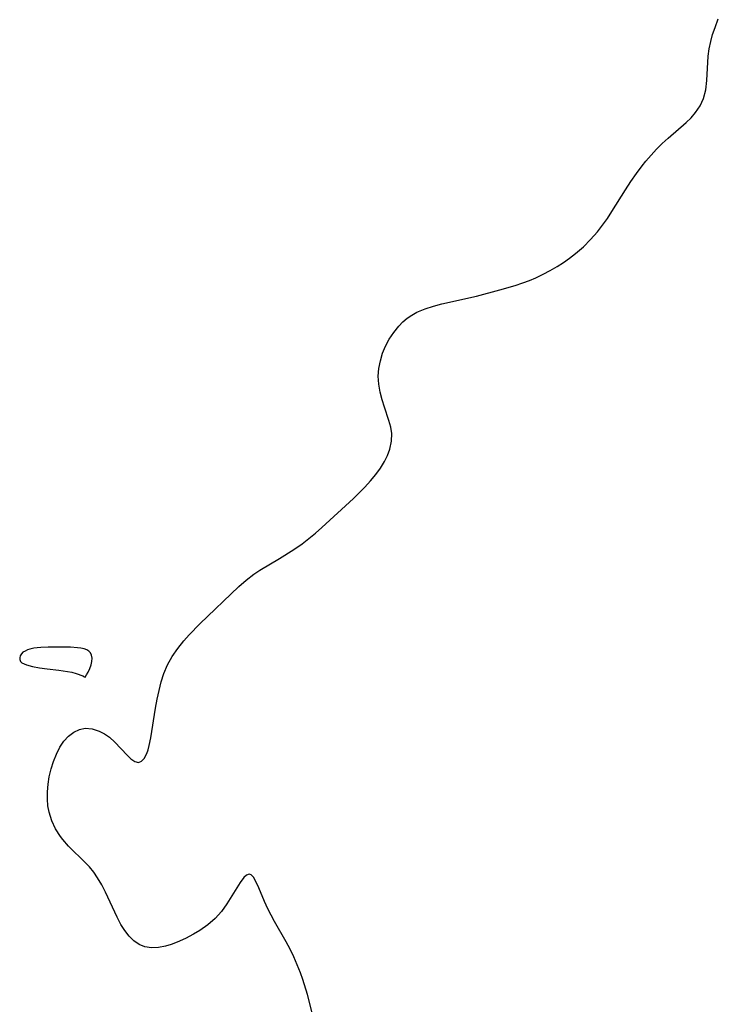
# Model space of a CAD drawing. Header units: metres. Extents: x 1073367 to 1082519, y 1569854 to 1574957.
# Tile 810 of 1056: x 1081357 to 1081484, y 1571839 to 1572019. Entities that reach past the tile are written whole.
import ezdxf

# ---------------------------------------------------------------- set-up
doc = ezdxf.new("R2010")
doc.units = ezdxf.units.M
doc.layers.add('CGG_CurvaNivelLidar_v1', color=253, linetype='Continuous', lineweight=30)

msp = doc.modelspace()

# ---------------------------------------------------------------- linework, layer by layer
at = {"layer": 'CGG_CurvaNivelLidar_v1'}
for p, q in [((1081483.3748, 1572017.2536, 76), (1081483.9778, 1572018.7861, 76)), ((1081482.9411, 1572015.959, 76), (1081483.3748, 1572017.2536, 76)), ((1081482.5834, 1572014.657, 76), (1081482.9411, 1572015.959, 76)), ((1081482.1436, 1572011.9895, 76), (1081482.3165, 1572013.3496, 76)), ((1081482.3165, 1572013.3496, 76), (1081482.5834, 1572014.657, 76)), ((1081481.8815, 1572007.5447, 76), (1081482.1436, 1572011.9895, 76)), ((1081481.6877, 1572005.8651, 76), (1081481.8815, 1572007.5447, 76)), ((1081480.6785, 1572002.9381, 76), (1081481.2905, 1572004.2744, 76)), ((1081481.2905, 1572004.2744, 76), (1081481.6877, 1572005.8651, 76)), ((1081479.8406, 1572001.7058, 76), (1081480.6785, 1572002.9381, 76)), ((1081478.0878, 1571999.889, 76), (1081479.0116, 1572000.7753, 76)), ((1081479.0116, 1572000.7753, 76), (1081479.8406, 1572001.7058, 76)), ((1081474.8131, 1571997.0393, 76), (1081478.0878, 1571999.889, 76)), ((1081472.7266, 1571995.0377, 76), (1081473.7579, 1571996.0612, 76)), ((1081473.7579, 1571996.0612, 76), (1081474.8131, 1571997.0393, 76)), ((1081470.7677, 1571992.8554, 76), (1081471.7271, 1571993.9694, 76)), ((1081471.7271, 1571993.9694, 76), (1081472.7266, 1571995.0377, 76)), ((1081469.0652, 1571990.6317, 76), (1081470.0954, 1571992.0121, 76)), ((1081470.0954, 1571992.0121, 76), (1081470.7677, 1571992.8554, 76)), ((1081468.0391, 1571989.1532, 76), (1081469.0652, 1571990.6317, 76)), ((1081467.0519, 1571987.6433, 76), (1081468.0391, 1571989.1532, 76)), ((1081464.5862, 1571983.6748, 76), (1081467.0519, 1571987.6433, 76)), ((1081463.7421, 1571982.4116, 76), (1081464.5862, 1571983.6748, 76)), ((1081461.9175, 1571979.9905, 76), (1081462.8534, 1571981.1814, 76)), ((1081462.8534, 1571981.1814, 76), (1081463.7421, 1571982.4116, 76)), ((1081460.6814, 1571978.5747, 76), (1081461.9175, 1571979.9905, 76)), ((1081459.3639, 1571977.243, 76), (1081460.6814, 1571978.5747, 76)), ((1081456.8372, 1571975.1599, 76), (1081457.9585, 1571976.0121, 76)), ((1081457.9585, 1571976.0121, 76), (1081459.3639, 1571977.243, 76)), ((1081454.5851, 1571973.6734, 76), (1081455.7273, 1571974.396, 76)), ((1081455.7273, 1571974.396, 76), (1081456.8372, 1571975.1599, 76)), ((1081450.6923, 1571971.627, 76), (1081452.0228, 1571972.2528, 76)), ((1081452.0228, 1571972.2528, 76), (1081453.32, 1571972.9377, 76)), ((1081453.32, 1571972.9377, 76), (1081454.5851, 1571973.6734, 76)), ((1081444.116, 1571969.3817, 76), (1081446.9333, 1571970.2246, 76)), ((1081446.9333, 1571970.2246, 76), (1081448.3192, 1571970.6935, 76)), ((1081448.3192, 1571970.6935, 76), (1081449.5165, 1571971.1395, 76)), ((1081449.5165, 1571971.1395, 76), (1081450.6923, 1571971.627, 76)), ((1081439.8613, 1571968.2791, 76), (1081444.116, 1571969.3817, 76)), ((1081432.0638, 1571966.4534, 76), (1081433.5588, 1571966.8327, 76)), ((1081433.5588, 1571966.8327, 76), (1081439.8613, 1571968.2791, 76)), ((1081427.2331, 1571964.2378, 76), (1081428.0915, 1571964.8227, 76)), ((1081428.0915, 1571964.8227, 76), (1081429.0143, 1571965.3275, 76)), ((1081429.0143, 1571965.3275, 76), (1081430.4945, 1571965.9531, 76)), ((1081430.4945, 1571965.9531, 76), (1081432.0638, 1571966.4534, 76)), ((1081425.693, 1571962.7905, 76), (1081426.4296, 1571963.5519, 76)), ((1081426.4296, 1571963.5519, 76), (1081427.2331, 1571964.2378, 76)), ((1081423.98, 1571960.4385, 76), (1081424.783, 1571961.6591, 76)), ((1081424.783, 1571961.6591, 76), (1081425.693, 1571962.7905, 76)), ((1081423.2948, 1571959.1449, 76), (1081423.98, 1571960.4385, 76)), ((1081422.3505, 1571956.4944, 76), (1081422.7582, 1571957.8392, 76)), ((1081422.7582, 1571957.8392, 76), (1081423.2948, 1571959.1449, 76)), ((1081422.0777, 1571955.0931, 76), (1081422.3505, 1571956.4944, 76)), ((1081421.9765, 1571953.6787, 76), (1081422.0777, 1571955.0931, 76)), ((1081422.0723, 1571952.2059, 76), (1081421.9765, 1571953.6787, 76)), ((1081422.3277, 1571950.7394, 76), (1081422.0723, 1571952.2059, 76)), ((1081422.6662, 1571949.3778, 76), (1081422.3277, 1571950.7394, 76)), ((1081423.0733, 1571948.0455, 76), (1081422.6662, 1571949.3778, 76)), ((1081423.9108, 1571945.5983, 76), (1081423.0733, 1571948.0455, 76)), ((1081424.2384, 1571944.4013, 76), (1081423.9108, 1571945.5983, 76)), ((1081424.4161, 1571943.2041, 76), (1081424.2384, 1571944.4013, 76)), ((1081424.0718, 1571940.3976, 76), (1081424.3671, 1571941.8023, 76)), ((1081424.3671, 1571941.8023, 76), (1081424.4161, 1571943.2041, 76)), ((1081423.6647, 1571939.2347, 76), (1081424.0718, 1571940.3976, 76)), ((1081422.3788, 1571936.8959, 76), (1081423.1202, 1571938.0954, 76)), ((1081423.1202, 1571938.0954, 76), (1081423.6647, 1571939.2347, 76)), ((1081421.512, 1571935.732, 76), (1081422.3788, 1571936.8959, 76)), ((1081419.5212, 1571933.4751, 76), (1081420.5511, 1571934.5943, 76)), ((1081420.5511, 1571934.5943, 76), (1081421.512, 1571935.732, 76)), ((1081417.4298, 1571931.3818, 76), (1081419.5212, 1571933.4751, 76)), ((1081411.6947, 1571926.0844, 76), (1081417.4298, 1571931.3818, 76)), ((1081410.5246, 1571925.0549, 76), (1081411.6947, 1571926.0844, 76)), ((1081408.0666, 1571923.0978, 76), (1081409.3303, 1571924.0625, 76)), ((1081409.3303, 1571924.0625, 76), (1081410.5246, 1571925.0549, 76)), ((1081403.9759, 1571920.4424, 76), (1081406.5697, 1571922.069, 76)), ((1081406.5697, 1571922.069, 76), (1081408.0666, 1571923.0978, 76)), ((1081400.3613, 1571918.2973, 76), (1081403.9759, 1571920.4424, 76)), ((1081399.251, 1571917.5627, 76), (1081400.3613, 1571918.2973, 76)), ((1081396.5186, 1571915.313, 76), (1081397.8501, 1571916.4866, 76)), ((1081397.8501, 1571916.4866, 76), (1081399.251, 1571917.5627, 76)), ((1081389.4511, 1571908.5094, 76), (1081396.5186, 1571915.313, 76)), ((1081387.4781, 1571906.5149, 76), (1081389.4511, 1571908.5094, 76)), ((1081386.5139, 1571905.4507, 76), (1081387.4781, 1571906.5149, 76)), ((1081358.0016, 1571903.7764, 76), (1081357.5559, 1571903.578, 76)), ((1081358.4485, 1571903.9246, 76), (1081358.0016, 1571903.7764, 76)), ((1081359.1548, 1571904.0881, 76), (1081358.4485, 1571903.9246, 76)), ((1081359.7826, 1571904.1814, 76), (1081359.1548, 1571904.0881, 76)), ((1081360.4318, 1571904.2439, 76), (1081359.7826, 1571904.1814, 76)), ((1081361.7678, 1571904.3078, 76), (1081360.4318, 1571904.2439, 76)), ((1081364.4836, 1571904.3092, 76), (1081361.7678, 1571904.3078, 76)), ((1081365.8231, 1571904.2681, 76), (1081364.4836, 1571904.3092, 76)), ((1081367.1158, 1571904.1812, 76), (1081365.8231, 1571904.2681, 76)), ((1081367.7293, 1571904.1068, 76), (1081367.1158, 1571904.1812, 76)), ((1081368.3134, 1571903.9946, 76), (1081367.7293, 1571904.1068, 76)), ((1081368.8303, 1571903.8203, 76), (1081368.3134, 1571903.9946, 76)), ((1081369.1953, 1571903.5815, 76), (1081368.8303, 1571903.8203, 76)), ((1081384.3807, 1571902.6016, 76), (1081385.3846, 1571904.0641, 76)), ((1081385.3846, 1571904.0641, 76), (1081386.5139, 1571905.4507, 76)), ((1081356.6662, 1571902.727, 76), (1081356.5715, 1571902.3679, 76)), ((1081356.5715, 1571902.3679, 76), (1081356.589, 1571902.0154, 76)), ((1081356.589, 1571902.0154, 76), (1081356.7274, 1571901.6992, 76)), ((1081356.873, 1571903.0641, 76), (1081356.6662, 1571902.727, 76)), ((1081357.1732, 1571903.3416, 76), (1081356.873, 1571903.0641, 76)), ((1081357.5559, 1571903.578, 76), (1081357.1732, 1571903.3416, 76)), ((1081369.4854, 1571903.2514, 76), (1081369.1953, 1571903.5815, 76)), ((1081369.6783, 1571902.8374, 76), (1081369.4854, 1571903.2514, 76)), ((1081369.7623, 1571902.2947, 76), (1081369.6783, 1571902.8374, 76)), ((1081369.7256, 1571901.6968, 76), (1081369.7623, 1571902.2947, 76)), ((1081383.5524, 1571901.0775, 76), (1081384.3807, 1571902.6016, 76)), ((1081356.7274, 1571901.6992, 76), (1081356.9926, 1571901.4435, 76)), ((1081356.9926, 1571901.4435, 76), (1081357.3618, 1571901.2379, 76)), ((1081357.3618, 1571901.2379, 76), (1081357.8084, 1571901.0674, 76)), ((1081357.8084, 1571901.0674, 76), (1081358.913, 1571900.7695, 76)), ((1081358.913, 1571900.7695, 76), (1081360.2086, 1571900.5093, 76)), ((1081360.2086, 1571900.5093, 76), (1081361.5729, 1571900.3196, 76)), ((1081361.5729, 1571900.3196, 76), (1081363.7281, 1571900.1088, 76)), ((1081369.0606, 1571899.7481, 76), (1081369.3476, 1571900.3776, 76)), ((1081369.3476, 1571900.3776, 76), (1081369.5923, 1571901.0805, 76)), ((1081369.5923, 1571901.0805, 76), (1081369.7256, 1571901.6968, 76)), ((1081382.8792, 1571899.4745, 76), (1081383.5524, 1571901.0775, 76)), ((1081363.7281, 1571900.1088, 76), (1081365.3138, 1571899.8768, 76)), ((1081365.3138, 1571899.8768, 76), (1081366.0672, 1571899.7152, 76)), ((1081366.0672, 1571899.7152, 76), (1081366.8648, 1571899.491, 76)), ((1081366.8648, 1571899.491, 76), (1081368.0674, 1571899.0424, 76)), ((1081368.0674, 1571899.0424, 76), (1081368.3997, 1571898.8816, 76)), ((1081368.3997, 1571898.8816, 76), (1081368.5, 1571898.8009, 76)), ((1081368.5, 1571898.8009, 76), (1081368.7867, 1571899.2414, 76)), ((1081368.7867, 1571899.2414, 76), (1081369.0606, 1571899.7481, 76)), ((1081382.3894, 1571897.9484, 76), (1081382.8792, 1571899.4745, 76)), ((1081381.9886, 1571896.3878, 76), (1081382.3894, 1571897.9484, 76)), ((1081381.639, 1571894.7804, 76), (1081381.9886, 1571896.3878, 76)), ((1081380.4817, 1571887.7532, 76), (1081381.339, 1571893.1715, 76)), ((1081381.339, 1571893.1715, 76), (1081381.639, 1571894.7804, 76)), ((1081367.4627, 1571889.2786, 76), (1081368.5286, 1571889.5114, 76)), ((1081368.5286, 1571889.5114, 76), (1081369.8025, 1571889.4148, 76)), ((1081369.8025, 1571889.4148, 76), (1081371.072, 1571888.9944, 76)), ((1081364.6459, 1571887.155, 76), (1081365.4963, 1571888.0658, 76)), ((1081365.4963, 1571888.0658, 76), (1081366.4443, 1571888.7832, 76)), ((1081366.4443, 1571888.7832, 76), (1081367.4627, 1571889.2786, 76)), ((1081371.072, 1571888.9944, 76), (1081372.0418, 1571888.4881, 76)), ((1081372.0418, 1571888.4881, 76), (1081372.9535, 1571887.8515, 76)), ((1081372.9535, 1571887.8515, 76), (1081373.9439, 1571886.9509, 76)), ((1081380.1936, 1571886.3621, 76), (1081380.4817, 1571887.7532, 76)), ((1081363.2648, 1571884.7998, 76), (1081363.8988, 1571886.0461, 76)), ((1081363.8988, 1571886.0461, 76), (1081364.6459, 1571887.155, 76)), ((1081373.9439, 1571886.9509, 76), (1081376.1608, 1571884.5899, 76)), ((1081379.9881, 1571885.5934, 76), (1081380.1936, 1571886.3621, 76)), ((1081362.7277, 1571883.4541, 76), (1081363.2648, 1571884.7998, 76)), ((1081376.1608, 1571884.5899, 76), (1081376.8689, 1571883.931, 76)), ((1081379.2808, 1571883.9945, 76), (1081379.752, 1571884.9053, 76)), ((1081379.752, 1571884.9053, 76), (1081379.9881, 1571885.5934, 76)), ((1081362.2922, 1571882.0798, 76), (1081362.7277, 1571883.4541, 76)), ((1081376.8689, 1571883.931, 76), (1081377.57, 1571883.4467, 76)), ((1081377.57, 1571883.4467, 76), (1081378.2205, 1571883.2778, 76)), ((1081378.2205, 1571883.2778, 76), (1081378.7832, 1571883.4796, 76)), ((1081378.7832, 1571883.4796, 76), (1081379.2808, 1571883.9945, 76)), ((1081361.7417, 1571879.3013, 76), (1081361.9545, 1571880.6598, 76)), ((1081361.9545, 1571880.6598, 76), (1081362.2922, 1571882.0798, 76)), ((1081361.6313, 1571877.9326, 76), (1081361.7417, 1571879.3013, 76)), ((1081361.6263, 1571876.5692, 76), (1081361.6313, 1571877.9326, 76)), ((1081361.7189, 1571875.3736, 76), (1081361.6263, 1571876.5692, 76)), ((1081361.9221, 1571874.2038, 76), (1081361.7189, 1571875.3736, 76)), ((1081362.4112, 1571872.6432, 76), (1081361.9221, 1571874.2038, 76)), ((1081363.1126, 1571871.1617, 76), (1081362.4112, 1571872.6432, 76)), ((1081363.9937, 1571869.7745, 76), (1081363.1126, 1571871.1617, 76)), ((1081364.4228, 1571869.2124, 76), (1081363.9937, 1571869.7745, 76)), ((1081365.4899, 1571868.0051, 76), (1081364.4228, 1571869.2124, 76)), ((1081368.5735, 1571865.0006, 76), (1081365.4899, 1571868.0051, 76)), ((1081369.3041, 1571864.225, 76), (1081368.5735, 1571865.0006, 76)), ((1081370.0828, 1571863.2627, 76), (1081369.3041, 1571864.225, 76)), ((1081370.7904, 1571862.2305, 76), (1081370.0828, 1571863.2627, 76)), ((1081397.9618, 1571862.7514, 76), (1081397.476, 1571862.2975, 76)), ((1081398.4119, 1571862.9169, 76), (1081397.9618, 1571862.7514, 76)), ((1081398.8107, 1571862.7598, 76), (1081398.4119, 1571862.9169, 76)), ((1081399.1943, 1571862.3406, 76), (1081398.8107, 1571862.7598, 76)), ((1081371.534, 1571860.9486, 76), (1081370.7904, 1571862.2305, 76)), ((1081372.2097, 1571859.6123, 76), (1081371.534, 1571860.9486, 76)), ((1081396.7702, 1571861.3673, 76), (1081394.3623, 1571857.5228, 76)), ((1081397.476, 1571862.2975, 76), (1081396.7702, 1571861.3673, 76)), ((1081399.7023, 1571861.4562, 76), (1081399.1943, 1571862.3406, 76)), ((1081400.1772, 1571860.4235, 76), (1081399.7023, 1571861.4562, 76)), ((1081374.3385, 1571855.0519, 76), (1081372.2097, 1571859.6123, 76)), ((1081401.233, 1571857.9342, 76), (1081400.1772, 1571860.4235, 76)), ((1081394.3623, 1571857.5228, 76), (1081393.3619, 1571856.1327, 76)), ((1081401.8482, 1571856.5727, 76), (1081401.233, 1571857.9342, 76)), ((1081393.3619, 1571856.1327, 76), (1081392.215, 1571854.825, 76)), ((1081402.4082, 1571855.4411, 76), (1081401.8482, 1571856.5727, 76)), ((1081403.0184, 1571854.3021, 76), (1081402.4082, 1571855.4411, 76)), ((1081375.0393, 1571853.7513, 76), (1081374.3385, 1571855.0519, 76)), ((1081375.7485, 1571852.6321, 76), (1081375.0393, 1571853.7513, 76)), ((1081390.8831, 1571853.6519, 76), (1081389.4142, 1571852.6204, 76)), ((1081392.215, 1571854.825, 76), (1081390.8831, 1571853.6519, 76)), ((1081405.1557, 1571850.5908, 76), (1081403.0184, 1571854.3021, 76)), ((1081376.5287, 1571851.6282, 76), (1081375.7485, 1571852.6321, 76)), ((1081388.2885, 1571851.9492, 76), (1081386.8012, 1571851.1699, 76)), ((1081389.4142, 1571852.6204, 76), (1081388.2885, 1571851.9492, 76)), ((1081377.4044, 1571850.7625, 76), (1081376.5287, 1571851.6282, 76)), ((1081378.3645, 1571850.0855, 76), (1081377.4044, 1571850.7625, 76)), ((1081379.4088, 1571849.6396, 76), (1081378.3645, 1571850.0855, 76)), ((1081384.2253, 1571850.0983, 76), (1081383.1667, 1571849.7801, 76)), ((1081385.2939, 1571850.4968, 76), (1081384.2253, 1571850.0983, 76)), ((1081386.8012, 1571851.1699, 76), (1081385.2939, 1571850.4968, 76)), ((1081405.8797, 1571849.2236, 76), (1081405.1557, 1571850.5908, 76)), ((1081380.5974, 1571849.4549, 76), (1081379.4088, 1571849.6396, 76)), ((1081381.8574, 1571849.5193, 76), (1081380.5974, 1571849.4549, 76)), ((1081383.1667, 1571849.7801, 76), (1081381.8574, 1571849.5193, 76)), ((1081406.5619, 1571847.821, 76), (1081405.8797, 1571849.2236, 76)), ((1081407.1982, 1571846.3875, 76), (1081406.5619, 1571847.821, 76)), ((1081407.7831, 1571844.926, 76), (1081407.1982, 1571846.3875, 76)), ((1081408.2112, 1571843.734, 76), (1081407.7831, 1571844.926, 76)), ((1081409.0639, 1571840.9667, 76), (1081408.2112, 1571843.734, 76)), ((1081409.9753, 1571837.4089, 76), (1081409.0639, 1571840.9667, 76))]:
    msp.add_line(p, q, dxfattribs=at)

doc.saveas('drawing.dxf')
